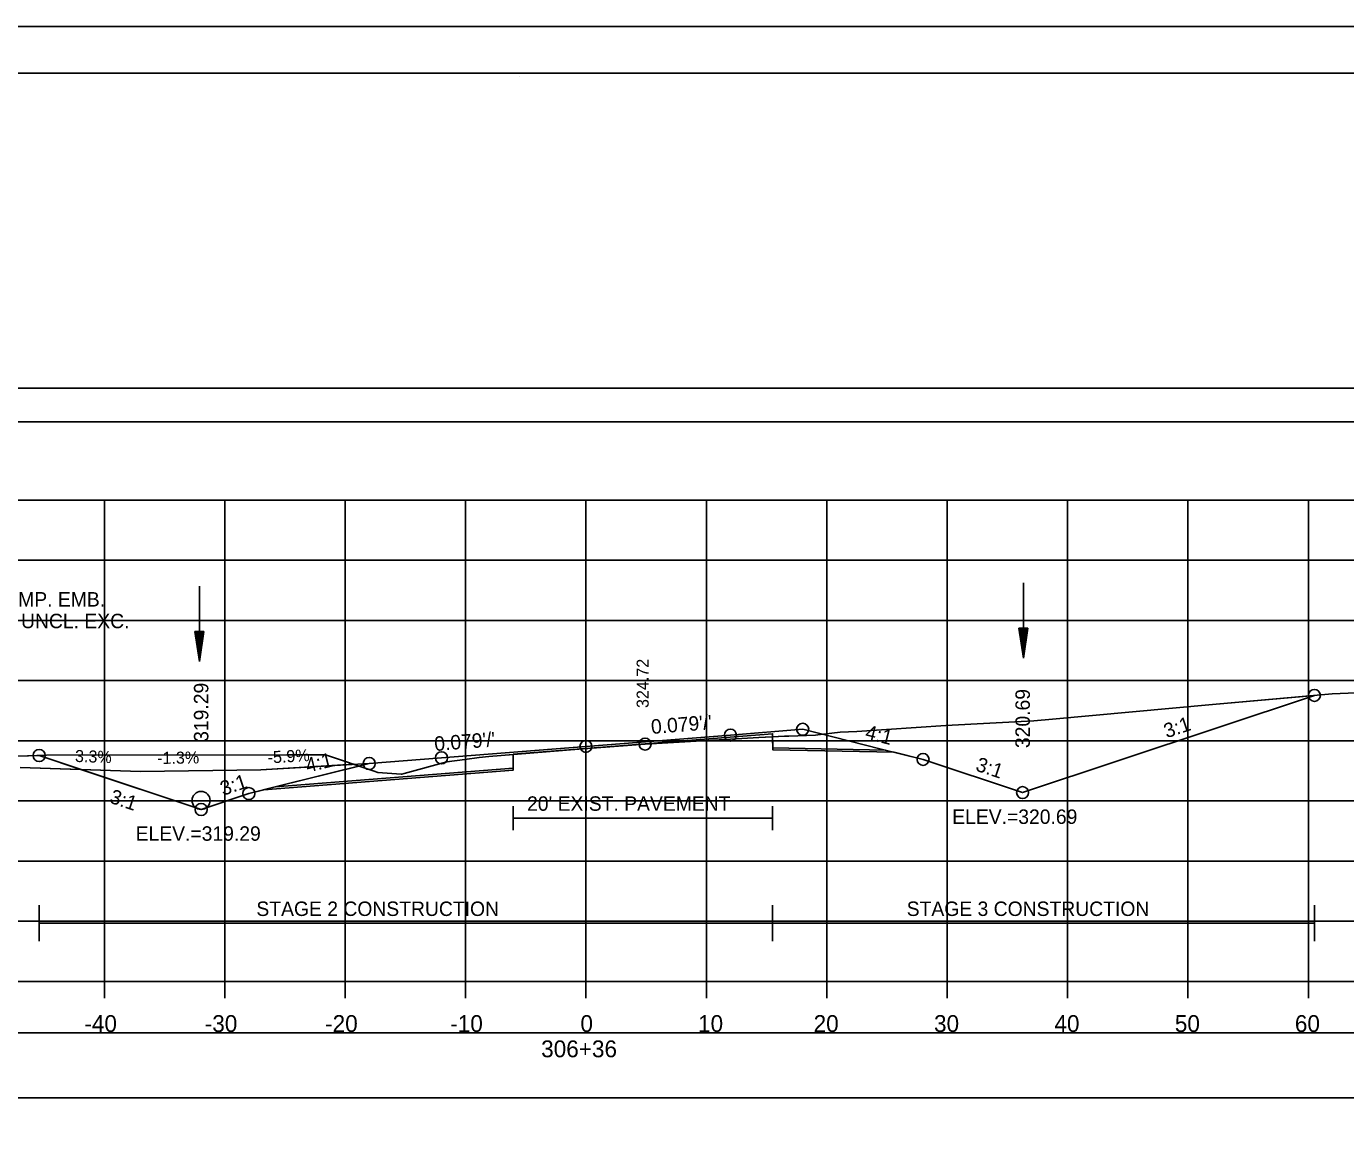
# Model space of a CAD drawing. Extents: x 1376273 to 1384221, y 378927 to 384592.
# Drawn here: x 1381311.9 to 1381421.4, y 381087 to 381178.5 of the extents above; entities that cross this region are included whole.
import ezdxf

# ---------------------------------------------------------------- set-up
doc = ezdxf.new("R2010")
doc.units = 0
for name, color, linetype in [('R_Alt Surface', 7, 'Continuous'), ('R_Axis', 7, 'Continuous'), ('R_Axis Annot', 7, 'Continuous'), ('R_Border', 7, 'Continuous'), ('R_Border Notes', 7, 'Continuous'), ('R_Dimension', 7, 'Continuous'), ('R_Drive', 7, 'Continuous'), ('R_Exist Surface', 7, 'Continuous'), ('R_Fin Surface', 7, 'Continuous'), ('R_Grid', 7, 'Continuous'), ('R_No Plot', 7, 'Continuous'), ('R_Water', 7, 'Continuous'), ('R_Xsect Elev', 7, 'Continuous'), ('R_Xsect Slope', 7, 'Continuous'), ('T_Detection Zones', 7, 'Continuous'), ('T_Notes', 7, 'Continuous')]:
    doc.layers.add(name, color=color, linetype=linetype)

msp = doc.modelspace()

# ---------------------------------------------------------------- linework, layer by layer
at = {"layer": 'R_Alt Surface'}
for points in [[(1381332.57, 381115.33), (1381352.3, 381116.89), (1381352.31, 381118.05), (1381358.35, 381118.53), (1381373.85, 381119.75), (1381373.86, 381118.58), (1381383.22, 381118.4)], [(1381352.31, 381113.74), (1381352.31, 381111.74)], [(1381373.85, 381113.74), (1381373.85, 381111.74)], [(1381352.31, 381112.74), (1381373.85, 381112.74)]]:
    msp.add_lwpolyline(points, dxfattribs=at)
at = {"layer": 'R_Axis'}
for p, q in [((1381208.35, 381099.17), (1381508.35, 381099.17)), ((1381318.35, 381097.77), (1381318.35, 381099.17)), ((1381328.35, 381097.77), (1381328.35, 381099.17)), ((1381338.35, 381097.77), (1381338.35, 381099.17)), ((1381348.35, 381097.77), (1381348.35, 381099.17)), ((1381358.35, 381097.77), (1381358.35, 381099.17)), ((1381368.35, 381097.77), (1381368.35, 381099.17)), ((1381378.35, 381097.77), (1381378.35, 381099.17)), ((1381388.35, 381097.77), (1381388.35, 381099.17)), ((1381398.35, 381097.77), (1381398.35, 381099.17)), ((1381408.35, 381097.77), (1381408.35, 381099.17)), ((1381418.35, 381097.77), (1381418.35, 381099.17))]:
    msp.add_line(p, q, dxfattribs=at)
at = {"layer": 'R_Axis Annot'}
for points in [[(1381207.54, 381145.66), (1381509.34, 381145.66), (1381509.34, 381148.47), (1381207.54, 381148.47)], [(1381207.5, 381089.5), (1381509.19, 381089.5), (1381509.19, 381094.91), (1381207.5, 381094.91)]]:
    msp.add_lwpolyline(points, close=True, dxfattribs=at)
at = {"layer": 'R_Border'}
for p, q in [((1381200.35, 381174.63), (1381516.53, 381174.63)), ((1381352.87, 381174.37), (1381352.87, 381174.37)), ((1381352.87, 381174.37), (1381352.87, 381174.37))]:
    msp.add_line(p, q, dxfattribs=at)
at = {"layer": 'R_Dimension'}
for p, q in [((1381312.94, 381102.51), (1381312.94, 381105.51)), ((1381373.85, 381102.51), (1381373.85, 381105.51)), ((1381418.85, 381102.51), (1381418.85, 381105.51)), ((1381312.94, 381104.01), (1381418.85, 381104.01))]:
    msp.add_line(p, q, dxfattribs=at)
at = {"layer": 'R_Drive'}
for p, q in [((1381321.36, 381116.62), (1381311.37, 381116.96)), ((1381331.36, 381116.75), (1381321.36, 381116.62)), ((1381340.35, 381117.28), (1381331.36, 381116.75))]:
    msp.add_line(p, q, dxfattribs=at)
at = {"layer": 'R_Exist Surface'}
msp.add_lwpolyline([(1381298.46, 381117.45), (1381313.55, 381117.96), (1381333.51, 381118), (1381336.72, 381117.99), (1381340.77, 381116.65), (1381341.06, 381116.53), (1381342.99, 381116.39), (1381343.07, 381116.38), (1381343.26, 381116.44), (1381346.8, 381117.41), (1381348.28, 381117.6), (1381349.48, 381117.78), (1381350.28, 381117.86), (1381351.31, 381117.95), (1381357.77, 381118.47), (1381363.26, 381118.89), (1381372.72, 381119.44), (1381374.85, 381119.55), (1381375.2, 381119.55), (1381377.41, 381119.64), (1381377.6, 381119.67), (1381379.46, 381119.88), (1381380.85, 381119.95), (1381388.23, 381120.44), (1381395.56, 381120.83), (1381397.09, 381120.97), (1381410.39, 381122.17), (1381420.32, 381123.07), (1381427.59, 381123.37)], dxfattribs=at)
at = {"layer": 'R_Fin Surface'}
msp.add_lwpolyline([(1381312.94, 381117.94), (1381326.39, 381113.46), (1381330.35, 381114.78), (1381332.66, 381115.36), (1381340.35, 381117.28), (1381346.35, 381117.75), (1381358.35, 381118.7), (1381370.35, 381119.64), (1381376.35, 381120.12), (1381382.76, 381118.51), (1381386.35, 381117.62), (1381394.62, 381114.86), (1381418.85, 381122.94)], dxfattribs=at)
at = {"layer": 'R_Grid'}
for p, q in [((1381208.35, 381139.17), (1381508.35, 381139.17)), ((1381318.35, 381099.17), (1381318.35, 381139.17)), ((1381328.35, 381099.17), (1381328.35, 381139.17)), ((1381338.35, 381099.17), (1381338.35, 381139.17)), ((1381348.35, 381099.17), (1381348.35, 381139.17)), ((1381358.35, 381099.17), (1381358.35, 381139.17)), ((1381368.35, 381099.17), (1381368.35, 381139.17)), ((1381378.35, 381099.17), (1381378.35, 381139.17)), ((1381388.35, 381099.17), (1381388.35, 381139.17)), ((1381398.35, 381099.17), (1381398.35, 381139.17)), ((1381408.35, 381099.17), (1381408.35, 381139.17)), ((1381418.35, 381099.17), (1381418.35, 381139.17)), ((1381208.35, 381134.17), (1381508.35, 381134.17)), ((1381208.35, 381129.17), (1381508.35, 381129.17)), ((1381208.35, 381124.17), (1381508.35, 381124.17)), ((1381208.35, 381119.17), (1381508.35, 381119.17)), ((1381208.35, 381114.17), (1381508.35, 381114.17)), ((1381208.35, 381109.17), (1381508.35, 381109.17)), ((1381208.35, 381104.17), (1381508.35, 381104.17)), ((1381208.35, 381099.17), (1381508.35, 381099.17))]:
    msp.add_line(p, q, dxfattribs=at)
at = {"layer": 'R_No Plot'}
msp.add_line((1381187.95, 381178.52), (1381521.28, 381178.52), dxfattribs=at)
for points in [[(1381187.94, 381178.52), (1381521.28, 381178.52), (1381521.28, 380965.19), (1381187.94, 380965.19)], [(1381434.27, 381174.63), (1381434.27, 381164.75), (1381470, 381164.75), (1381470, 381161.83), (1381493.2, 381161.83), (1381493.2, 381137.5), (1381516.53, 381137.5), (1381516.53, 380969.17), (1381200.35, 380969.17), (1381200.35, 381174.63)]]:
    msp.add_lwpolyline(points, close=True, dxfattribs=at)
msp.add_lwpolyline([(1381331.59, 381115.09), (1381352.3, 381116.72), (1381352.31, 381118.05), (1381358.35, 381118.53), (1381373.85, 381119.75), (1381373.86, 381118.42), (1381383.94, 381118.22)], dxfattribs=at)
for centre in [(1381418.85, 381122.94), (1381370.35, 381119.64), (1381376.35, 381120.12), (1381358.35, 381118.7), (1381363.26, 381118.89), (1381312.94, 381117.94), (1381340.35, 381117.28), (1381346.35, 381117.75), (1381386.35, 381117.62), (1381330.35, 381114.78), (1381394.62, 381114.86), (1381394.62, 381114.86), (1381326.39, 381113.46), (1381326.39, 381113.46)]:
    msp.add_circle(centre, 0.5, dxfattribs=at)
at = {"layer": 'R_Water'}
for p, q in [((1381326.25, 381132.01), (1381326.25, 381125.76)), ((1381394.68, 381132.28), (1381394.68, 381126.03)), ((1381325.87, 381128.26), (1381326.25, 381125.76)), ((1381326.62, 381128.26), (1381325.87, 381128.26)), ((1381325.94, 381128.26), (1381326.25, 381126.17)), ((1381326, 381128.26), (1381326.25, 381126.6)), ((1381326.06, 381128.26), (1381326.25, 381127.02)), ((1381326.13, 381128.26), (1381326.25, 381127.44)), ((1381326.19, 381128.26), (1381326.25, 381127.86)), ((1381326.62, 381128.26), (1381326.25, 381125.76)), ((1381326.37, 381128.26), (1381326.25, 381127.44)), ((1381326.5, 381128.26), (1381326.25, 381126.6)), ((1381326.56, 381128.26), (1381326.25, 381126.17)), ((1381326.44, 381128.26), (1381326.25, 381127.02)), ((1381326.31, 381128.26), (1381326.25, 381127.86)), ((1381394.31, 381128.53), (1381394.68, 381126.03)), ((1381395.06, 381128.53), (1381394.31, 381128.53)), ((1381394.37, 381128.53), (1381394.68, 381126.45)), ((1381394.44, 381128.53), (1381394.68, 381126.88)), ((1381394.5, 381128.53), (1381394.68, 381127.3)), ((1381394.56, 381128.53), (1381394.68, 381127.72)), ((1381394.63, 381128.53), (1381394.68, 381128.14)), ((1381395.06, 381128.53), (1381394.68, 381126.03)), ((1381394.81, 381128.53), (1381394.68, 381127.72)), ((1381394.93, 381128.53), (1381394.68, 381126.88)), ((1381395, 381128.53), (1381394.68, 381126.45)), ((1381394.87, 381128.53), (1381394.68, 381127.3)), ((1381394.74, 381128.53), (1381394.68, 381128.14))]:
    msp.add_line(p, q, dxfattribs=at)
msp.add_circle((1381326.39, 381114.21), 0.75, dxfattribs=at)
at = {"layer": 'T_Detection Zones'}
for points in [[(1381373.85, 381119.49), (1381374.85, 381119.55), (1381375.2, 381119.55), (1381377.41, 381119.64), (1381377.6, 381119.67), (1381379.46, 381119.88), (1381380.85, 381119.95), (1381388.23, 381120.44), (1381395.56, 381120.83), (1381397.09, 381120.97), (1381410.39, 381122.17), (1381418.85, 381122.94), (1381394.62, 381114.86), (1381386.35, 381117.62), (1381383.94, 381118.22), (1381373.86, 381118.42)], [(1381352.31, 381118.03), (1381357.77, 381118.47), (1381363.26, 381118.89), (1381372.72, 381119.44), (1381373.85, 381119.49), (1381373.85, 381119.75), (1381358.35, 381118.53), (1381352.31, 381118.05)], [(1381312.94, 381117.94), (1381313.55, 381117.96), (1381333.51, 381118), (1381336.72, 381117.99), (1381340.77, 381116.65), (1381341.06, 381116.53), (1381342.99, 381116.39), (1381343.07, 381116.38), (1381343.26, 381116.44), (1381346.8, 381117.41), (1381348.28, 381117.6), (1381349.48, 381117.78), (1381350.28, 381117.86), (1381351.31, 381117.95), (1381352.31, 381118.03), (1381352.3, 381116.72), (1381331.59, 381115.09), (1381330.35, 381114.78), (1381326.39, 381113.46)]]:
    msp.add_lwpolyline(points, close=True, dxfattribs=at)
at = {"layer": 'T_Notes'}
for p, q in [((1381312.94, 381117.94), (1381300.78, 381117.53)), ((1381316.4, 381116.79), (1381312.94, 381117.94)), ((1381311.37, 381116.96), (1381316.4, 381116.79)), ((1381321.36, 381116.62), (1381316.4, 381116.79)), ((1381316.4, 381116.79), (1381326.39, 381113.46)), ((1381331.36, 381116.75), (1381321.36, 381116.62)), ((1381339.08, 381117.21), (1381331.36, 381116.75)), ((1381339.5, 381117.07), (1381339.08, 381117.21))]:
    msp.add_line(p, q, dxfattribs=at)
msp.add_lwpolyline([(1381326.39, 381113.46), (1381330.35, 381114.78), (1381332.66, 381115.36), (1381339.5, 381117.07)], dxfattribs=at)

# ---------------------------------------------------------------- texts
at = {"layer": 'R_Alt Surface'}
msp.add_text("20' EXIST. PAVEMENT", height=1.2, dxfattribs=at).set_placement((1381353.46, 381113.35))
at = {"layer": 'R_Axis Annot'}
for s, p in [('-40', (1381316.69, 381094.97)), ('-30', (1381326.69, 381094.97)), ('-20', (1381336.69, 381094.97)), ('-10', (1381347.08, 381094.97)), ('0', (1381357.89, 381094.97)), ('10', (1381367.66, 381094.97)), ('20', (1381377.26, 381094.97)), ('30', (1381387.26, 381094.97)), ('40', (1381397.26, 381094.97)), ('50', (1381407.26, 381094.97)), ('60', (1381417.23, 381094.97)), ('306+36', (1381354.63, 381092.87))]:
    msp.add_text(s, height=1.4, dxfattribs=at).set_placement(p)
at = {"layer": 'R_Border Notes'}
for s, p in [('ELEV.=320.69', (1381388.77, 381112.26)), ('ELEV.=319.29', (1381320.95, 381110.86))]:
    msp.add_text(s, height=1.2, dxfattribs=at).set_placement(p)
at = {"layer": 'R_Dimension'}
for s, p in [('STAGE 2 CONSTRUCTION', (1381330.98, 381104.61)), ('STAGE 3 CONSTRUCTION', (1381384.99, 381104.61))]:
    msp.add_text(s, height=1.2, dxfattribs=at).set_placement(p)
at = {"layer": 'R_Drive'}
for s, p in [('CONSTRUCT APPROACH = 35 CU. YDS. COMP. EMB.', (1381277.8, 381130.32)), ('10 CU. YDS. UNCL. EXC.', (1381301.8, 381128.52))]:
    msp.add_text(s, height=1.2, dxfattribs=at).set_placement(p)
for s, rotation, p in [('3.3%', 358.0924, (1381315.9, 381117.41)), ('-1.3%', 0.7264, (1381322.74, 381117.24)), ('-5.9%', 3.3605, (1381331.94, 381117.28))]:
    msp.add_text(s, height=1, rotation=rotation, dxfattribs=at).set_placement(p)
at = {"layer": 'R_Xsect Elev'}
for s, height, p in [('324.72', 1, (1381363.56, 381121.89)), ('324.72', 1, (1381363.56, 381121.89)), ('319.29', 1.2, (1381326.99, 381119.08)), ('320.69', 1.2, (1381395.22, 381118.56))]:
    msp.add_text(s, height=height, rotation=90, dxfattribs=at).set_placement(p)
at = {"layer": 'R_Xsect Slope'}
for s, rotation, p in [("0.079'/'", 4.5045, (1381363.8, 381119.73)), ('3:1', 18.4349, (1381406.58, 381119.37)), ("0.079'/'", 4.5045, (1381345.8, 381118.31)), ('4:1', 345.9638, (1381381.47, 381119.35)), ('4:1', 14.0362, (1381335.23, 381116.51)), ('3:1', 341.5651, (1381390.64, 381116.71)), ('3:1', 18.4349, (1381328.21, 381114.59)), ('3:1', 341.5651, (1381318.71, 381114.04))]:
    msp.add_text(s, height=1.2, rotation=rotation, dxfattribs=at).set_placement(p)

doc.saveas('drawing.dxf')
